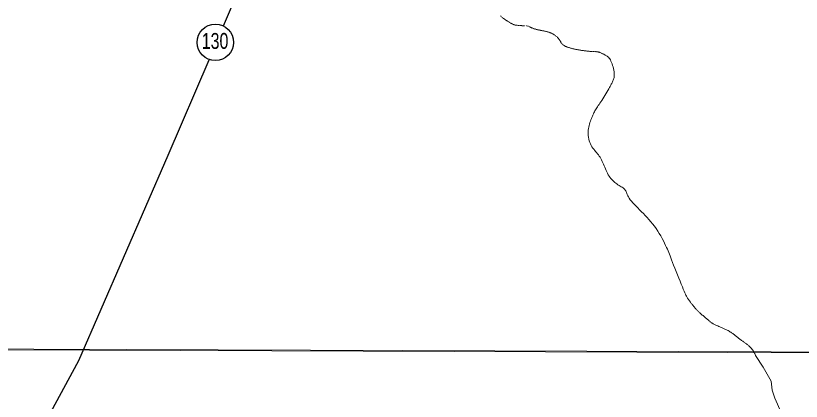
# Model space of a CAD drawing. Extents: x 553962 to 842807, y 8883888 to 9032388.
# Drawn here: x 600994 to 604455, y 8909688 to 8911389 of the extents above; entities that cross this region are included whole.
import ezdxf
from ezdxf.enums import TextEntityAlignment as Align

# ---------------------------------------------------------------- set-up
doc = ezdxf.new("R2010")
doc.units = 0
doc.header["$LTSCALE"] = 150
doc.layers.add('6', color=7, linetype='Continuous', lineweight=13)

msp = doc.modelspace()

# ---------------------------------------------------------------- linework, layer by layer
at = {"layer": '6'}
for p, q in [((603131, 8911387.2), (603129.6, 8911388.4)), ((603133.4, 8911385.2), (603132.3, 8911386.2)), ((603135.6, 8911383.3), (603134.6, 8911384.2)), ((603137.8, 8911381.3), (603136.7, 8911382.3)), ((603140, 8911379.3), (603138.9, 8911380.3)), ((603142.6, 8911377.2), (603141.3, 8911378.3)), ((603145.4, 8911374.9), (603144, 8911376.1)), ((603148.5, 8911372.6), (603147, 8911373.8)), ((603151.7, 8911370.4), (603150.1, 8911371.5)), ((603154.8, 8911368.4), (603153.2, 8911369.4)), ((603157.8, 8911366.6), (603156.3, 8911367.5)), ((603160.7, 8911364.9), (603159.2, 8911365.7)), ((603163.5, 8911363.3), (603162.1, 8911364.1)), ((603166.3, 8911361.7), (603164.9, 8911362.5)), ((603169, 8911360.1), (603167.6, 8911360.9)), ((603171.7, 8911358.5), (603170.3, 8911359.3)), ((603174.4, 8911356.9), (603173, 8911357.7)), ((603177, 8911355.3), (603175.7, 8911356.1)), ((603179.7, 8911353.8), (603178.3, 8911354.6)), ((603182.2, 8911352.4), (603180.9, 8911353.1)), ((603184.6, 8911351.1), (603183.4, 8911351.7)), ((603186.8, 8911350.1), (603185.8, 8911350.6)), ((603188.9, 8911349.3), (603187.9, 8911349.7)), ((603191, 8911348.7), (603190, 8911349)), ((603193.3, 8911348.2), (603192.2, 8911348.4)), ((603196, 8911347.7), (603194.6, 8911347.9)), ((603199.1, 8911347.2), (603197.5, 8911347.5)), ((603202.3, 8911346.8), (603200.7, 8911347)), ((603205.5, 8911346.4), (603203.9, 8911346.6)), ((603208.6, 8911346), (603207.1, 8911346.2)), ((603211.6, 8911345.7), (603210.1, 8911345.9)), ((603214.3, 8911345.5), (603213, 8911345.6)), ((603217, 8911345.3), (603215.6, 8911345.4)), ((603219.5, 8911345.2), (603218.2, 8911345.2)), ((603222, 8911345.1), (603220.8, 8911345.1)), ((603224.5, 8911345), (603223.2, 8911345.1)), ((603226.9, 8911345), (603225.7, 8911345)), ((603229.2, 8911345), (603228, 8911345)), ((603231.5, 8911345), (603230.3, 8911345)), ((603233.7, 8911344.9), (603232.6, 8911344.9)), ((603235.8, 8911344.9), (603234.8, 8911344.9)), ((603237.8, 8911344.9), (603236.8, 8911344.9)), ((603240.7, 8911344.8), (603239.7, 8911344.9)), ((603243.6, 8911344.6), (603242.6, 8911344.7)), ((603245.8, 8911344.2), (603244.7, 8911344.4)), ((603248, 8911343.7), (603246.9, 8911344)), ((603250.4, 8911343), (603249.2, 8911343.4)), ((603252.9, 8911342.1), (603251.6, 8911342.6)), ((603255.5, 8911341.1), (603254.2, 8911341.6)), ((603258.1, 8911339.9), (603256.8, 8911340.5)), ((603263.3, 8911338.7), (603259.4, 8911339.3)), ((603263.5, 8911337.3), (603262.1, 8911338)), ((603266.4, 8911336), (603265, 8911336.7)), ((603269.4, 8911334.6), (603267.9, 8911335.3)), ((603272.5, 8911333.3), (603271, 8911334)), ((603275.8, 8911332.1), (603274.1, 8911332.7)), ((603279.1, 8911330.9), (603277.4, 8911331.5)), ((603282.5, 8911329.9), (603280.8, 8911330.4)), ((603285.8, 8911329), (603284.2, 8911329.4)), ((603289.1, 8911328.2), (603287.5, 8911328.6)), ((603292.1, 8911327.5), (603290.6, 8911327.8)), ((603294.9, 8911326.9), (603293.5, 8911327.2)), ((603297.7, 8911326.3), (603296.3, 8911326.6)), ((603300.8, 8911325.7), (603299.2, 8911326)), ((603304.2, 8911325), (603302.5, 8911325.3)), ((603308.2, 8911324.2), (603306.2, 8911324.6)), ((603400, 8911266.3), (603398.8, 8911267.7)), ((603402.3, 8911263.8), (603401.2, 8911265)), ((603404.7, 8911261.5), (603403.5, 8911262.6)), ((603407.4, 8911259.2), (603406, 8911260.3)), ((603523.2, 8911231.6), (603521.3, 8911231.8)), ((603526.6, 8911231.3), (603524.9, 8911231.5)), ((603529.7, 8911231.1), (603528.2, 8911231.2)), ((603532.4, 8911231), (603531.1, 8911231.1)), ((603534.9, 8911230.9), (603533.7, 8911231)), ((603537.3, 8911230.9), (603536.1, 8911230.9)), ((603539.6, 8911230.9), (603538.5, 8911230.9)), ((603542.1, 8911230.8), (603540.8, 8911230.9)), ((603544.8, 8911230.7), (603543.4, 8911230.8)), ((603547.8, 8911230.5), (603546.2, 8911230.7)), ((603551.4, 8911230.2), (603549.6, 8911230.4)), ((603574.8, 8911223.6), (603573, 8911224.4)), ((603578.2, 8911222), (603576.5, 8911222.8)), ((603581.7, 8911220.4), (603580, 8911221.2)), ((604054.2, 8910038.5), (604052.7, 8910039.6)), ((604056.9, 8910036.4), (604055.5, 8910037.4)), ((604059.7, 8910034.4), (604058.2, 8910035.4)), ((574653.9, 8910009.3), (626625.7, 8909822.1))]:
    msp.add_line(p, q, dxfattribs=at)
msp.add_lwpolyline([(607600.8, 8920952.4), (596639.8, 8920989.8), (596608.8, 8909934.4), (607569.8, 8909894.9)], close=True, dxfattribs=at)
at = {"layer": '6', "lineweight": 25}
for points in [[(601910.1, 8911344.1), (602223.7, 8912077.8), (602313.4, 8912293.8), (602321.9, 8912321.1), (602252.1, 8912505.5), (602217.1, 8912579.8), (602219.3, 8912630.5)], [(601054.1, 8909463.7), (601272.1, 8909867.7), (601666.5, 8910774.3), (601846, 8911194.3)]]:
    msp.add_lwpolyline(points, dxfattribs=at)
at = {"layer": '6'}
for points in [[(603397.7, 8911269.3), (603396.5, 8911271), (603395.2, 8911273), (603393.8, 8911275.2), (603392.4, 8911277.6), (603390.8, 8911280.1), (603389.2, 8911282.7), (603387.4, 8911285.3), (603385.5, 8911287.9), (603383.5, 8911290.4), (603381.4, 8911292.9), (603379.1, 8911295.2), (603376.7, 8911297.3), (603374.3, 8911299.2), (603371.8, 8911301.1), (603369.3, 8911302.8), (603366.8, 8911304.4), (603364.4, 8911305.9), (603362, 8911307.3), (603359.8, 8911308.6), (603357.7, 8911309.8), (603355.6, 8911311), (603353.5, 8911312.1), (603351.4, 8911313.1), (603349.1, 8911314.1), (603346.8, 8911315), (603344.3, 8911315.9), (603341.6, 8911316.8), (603338.7, 8911317.6), (603335.7, 8911318.3), (603332.7, 8911319), (603329.6, 8911319.7), (603326.5, 8911320.4), (603323.5, 8911321), (603320.6, 8911321.6), (603317.8, 8911322.2), (603315.2, 8911322.7), (603312.7, 8911323.2), (603310.4, 8911323.7), (603308.2, 8911324.2)], [(603412.3, 8911255.9), (603410.6, 8911257), (603408.9, 8911258.1)], [(603519.3, 8911232), (603517.2, 8911232.3), (603515, 8911232.5), (603512.6, 8911232.8), (603510.1, 8911233.1), (603507.5, 8911233.4), (603504.8, 8911233.7), (603501.9, 8911234.1), (603498.9, 8911234.4), (603495.9, 8911234.8), (603492.8, 8911235.2), (603489.6, 8911235.7), (603486.4, 8911236.1), (603483.2, 8911236.6), (603479.9, 8911237.1), (603476.7, 8911237.7), (603473.5, 8911238.2), (603470.3, 8911238.8), (603467.3, 8911239.3), (603464.3, 8911239.9), (603461.5, 8911240.5), (603458.7, 8911241.1), (603456.1, 8911241.7), (603453.6, 8911242.3), (603451.1, 8911242.9), (603448.6, 8911243.5), (603446.1, 8911244.2), (603443.5, 8911244.8), (603440.8, 8911245.6), (603438.1, 8911246.3), (603435.2, 8911247.2), (603432.3, 8911248), (603429.4, 8911248.9), (603426.5, 8911249.8), (603423.8, 8911250.8), (603421.1, 8911251.7), (603418.6, 8911252.8), (603416.3, 8911253.8), (603414.2, 8911254.8), (603412.3, 8911255.9)], [(603571.2, 8911225.2), (603569.3, 8911226), (603567.5, 8911226.7), (603565.6, 8911227.4), (603563.6, 8911228), (603561.6, 8911228.6), (603559.5, 8911229), (603557.4, 8911229.4), (603555.4, 8911229.7), (603553.4, 8911230)], [(603618, 8911086.3), (603620.1, 8911090.4), (603622, 8911094.2), (603623.8, 8911097.9), (603625.3, 8911101.4), (603626.8, 8911104.9), (603628.2, 8911108.4), (603629.3, 8911112.1), (603630.3, 8911116), (603631, 8911120.2), (603631.4, 8911124.8), (603631.4, 8911129.9), (603631.1, 8911135.5), (603630.4, 8911141.8), (603629.3, 8911148.5), (603627.9, 8911155.6), (603626.2, 8911162.7), (603624.1, 8911169.8), (603621.9, 8911176.7), (603619.4, 8911183.1), (603616.7, 8911188.9), (603613.9, 8911194.1), (603611, 8911198.5), (603608.1, 8911202.2), (603605.1, 8911205.4), (603602.1, 8911208.1), (603599.3, 8911210.4), (603596.5, 8911212.3), (603593.9, 8911213.9), (603591.5, 8911215.4), (603589.3, 8911216.6), (603587.2, 8911217.7), (603585.3, 8911218.7), (603583.5, 8911219.6)], [(603517.6, 8910852.6), (603516.6, 8910860.4), (603516, 8910868.2), (603515.9, 8910875.9), (603516.4, 8910883.3), (603517.3, 8910890.6), (603518.6, 8910897.6), (603520.2, 8910904.3), (603522, 8910910.9), (603524, 8910917.2), (603526.1, 8910923.3), (603528.3, 8910929.2), (603530.5, 8910934.9), (603532.6, 8910940.3), (603534.8, 8910945.6), (603536.9, 8910950.7), (603539.1, 8910955.6), (603541.4, 8910960.3), (603543.8, 8910964.9), (603546.2, 8910969.4), (603548.7, 8910973.8), (603551.4, 8910978.2), (603554.3, 8910982.6), (603557.3, 8910987.2), (603560.5, 8910992.1), (603564, 8910997.2), (603567.7, 8911002.8), (603571.6, 8911008.9), (603575.9, 8911015.5), (603580.4, 8911022.6), (603585, 8911030), (603589.6, 8911037.5), (603594.1, 8911045), (603598.5, 8911052.3), (603602.6, 8911059.3), (603606.5, 8911065.8), (603609.9, 8911071.7), (603612.9, 8911077), (603615.6, 8911081.8), (603618, 8911086.3)], [(603657.1, 8910637.5), (603652.4, 8910640.4), (603647.5, 8910643.4), (603642.7, 8910646.6), (603638, 8910650), (603633.3, 8910653.6), (603628.7, 8910657.4), (603624.2, 8910661.6), (603620, 8910666), (603615.9, 8910670.8), (603612, 8910676), (603608.4, 8910681.6), (603605, 8910687.5), (603601.8, 8910693.7), (603598.7, 8910700.1), (603595.7, 8910706.7), (603592.9, 8910713.4), (603590, 8910720.2), (603587.2, 8910726.8), (603584.3, 8910733.4), (603581.4, 8910739.9), (603578.4, 8910746.3), (603575.3, 8910752.4), (603572.1, 8910758.4), (603568.7, 8910764.2), (603565.2, 8910769.8), (603561.4, 8910775.1), (603557.5, 8910780.1), (603553.3, 8910785), (603549.1, 8910789.8), (603544.9, 8910794.7), (603540.8, 8910799.7), (603536.8, 8910804.9), (603533, 8910810.5), (603529.4, 8910816.5), (603526.3, 8910823), (603523.5, 8910830), (603521.1, 8910837.3), (603519.2, 8910844.9), (603517.6, 8910852.6)], [(603865.2, 8910358.8), (603861.6, 8910366.9), (603857.5, 8910375.8), (603852.8, 8910385.4), (603847.6, 8910395.6), (603841.9, 8910406.2), (603835.8, 8910417.1), (603829.3, 8910428), (603822.5, 8910438.9), (603815.3, 8910449.7), (603807.8, 8910460), (603800.1, 8910470), (603792.2, 8910479.8), (603784.1, 8910489.2), (603775.9, 8910498.3), (603767.6, 8910507.2), (603759.3, 8910515.9), (603751.1, 8910524.4), (603742.8, 8910532.7), (603734.8, 8910540.8), (603727.1, 8910548.7), (603719.7, 8910556.3), (603712.9, 8910563.6), (603706.8, 8910570.6), (603701.4, 8910577.2), (603696.9, 8910583.4), (603693.4, 8910589.2), (603690.7, 8910594.5), (603688.5, 8910599.5), (603686.8, 8910604.1), (603685.3, 8910608.4), (603683.8, 8910612.4), (603682, 8910616.1), (603679.9, 8910619.6), (603677.2, 8910622.8), (603673.9, 8910625.9), (603670.2, 8910628.9), (603666.1, 8910631.8), (603661.7, 8910634.6), (603657.1, 8910637.5)], [(603978.6, 8910109.9), (603976.6, 8910112.4), (603974.6, 8910114.9), (603972.6, 8910117.3), (603970.6, 8910119.8), (603968.7, 8910122.2), (603966.9, 8910124.5), (603965.1, 8910126.8), (603963.5, 8910128.9), (603961.9, 8910130.9), (603960.5, 8910132.9), (603959.1, 8910134.8), (603957.8, 8910136.7), (603956.5, 8910138.8), (603955.1, 8910140.9), (603953.8, 8910143.2), (603952.3, 8910145.8), (603950.8, 8910148.6), (603949.1, 8910152), (603947.1, 8910155.9), (603944.8, 8910160.8), (603942.2, 8910166.6), (603939.1, 8910173.7), (603935.4, 8910182.2), (603931.2, 8910192.3), (603926.3, 8910204.1), (603920.9, 8910217.2), (603915.1, 8910231.3), (603909.2, 8910245.8), (603903.4, 8910260.5), (603897.7, 8910274.8), (603892.4, 8910288.2), (603887.7, 8910300.5), (603883.6, 8910311.2), (603880.1, 8910320.7), (603877, 8910329.1), (603874.1, 8910336.7), (603871.2, 8910344.1), (603868.3, 8910351.3), (603865.2, 8910358.8)], [(604051.2, 8910040.8), (604049.5, 8910042.2), (604047.8, 8910043.5), (604046, 8910045), (604044.1, 8910046.5), (604042.3, 8910048), (604040.4, 8910049.6), (604038.6, 8910051.2), (604036.8, 8910052.7), (604035, 8910054.3), (604033.3, 8910055.9), (604031.6, 8910057.4), (604029.9, 8910058.9), (604028.3, 8910060.4), (604026.7, 8910061.8), (604025.1, 8910063.2), (604023.6, 8910064.5), (604022.1, 8910065.8), (604020.5, 8910067.1), (604019, 8910068.4), (604017.3, 8910069.7), (604015.7, 8910071.1), (604013.9, 8910072.7), (604012, 8910074.3), (604010, 8910076), (604007.9, 8910077.9), (604005.8, 8910079.9), (604003.5, 8910082), (604001.3, 8910084.1), (603999, 8910086.3), (603996.8, 8910088.6), (603994.6, 8910090.9), (603992.5, 8910093.2), (603990.4, 8910095.5), (603988.4, 8910097.9), (603986.4, 8910100.2), (603984.5, 8910102.6), (603982.5, 8910105), (603980.6, 8910107.4), (603978.6, 8910109.9)], [(604137, 8909997.1), (604132.8, 8909999.4), (604128.1, 8910001.8), (604123.1, 8910004.2), (604117.9, 8910006.6), (604112.6, 8910009), (604107.2, 8910011.4), (604101.8, 8910013.8), (604096.7, 8910016), (604091.8, 8910018.2), (604087.2, 8910020.2), (604083.1, 8910022.1), (604079.2, 8910023.9), (604075.8, 8910025.6), (604072.6, 8910027.2), (604069.8, 8910028.6), (604067.2, 8910029.9), (604065, 8910031.2), (604063, 8910032.3), (604061.3, 8910033.4)], [(604253.8, 8909889.8), (604249.8, 8909898.4), (604246.1, 8909905.6), (604242.5, 8909911.6), (604239.1, 8909916.6), (604235.9, 8909920.7), (604232.8, 8909924.1), (604229.9, 8909927), (604227, 8909929.5), (604224.3, 8909931.9), (604221.6, 8909934.2), (604219, 8909936.4), (604216.4, 8909938.5), (604213.8, 8909940.6), (604211.2, 8909942.6), (604208.5, 8909944.5), (604205.9, 8909946.5), (604203.1, 8909948.5), (604200.3, 8909950.5), (604197.4, 8909952.5), (604194.5, 8909954.6), (604191.6, 8909956.7), (604188.6, 8909958.8), (604185.7, 8909961), (604182.7, 8909963.2), (604179.7, 8909965.5), (604176.7, 8909967.8), (604173.7, 8909970.1), (604170.8, 8909972.5), (604167.8, 8909974.9), (604164.9, 8909977.2), (604162.1, 8909979.5), (604159.2, 8909981.8), (604156.4, 8909984), (604153.6, 8909986.2), (604150.7, 8909988.4), (604147.6, 8909990.5), (604144.3, 8909992.7), (604140.8, 8909994.9), (604137, 8909997.1)], [(604366.2, 8909638.2), (604338, 8909702), (604326.5, 8909737.2), (604322.2, 8909776.3), (604317.2, 8909786.9), (604287.3, 8909838.8), (604253.8, 8909889.8)]]:
    msp.add_lwpolyline(points, dxfattribs=at)
at = {"layer": '6', "lineweight": 25}
msp.add_circle((601874.1, 8911271.4), 80.3, dxfattribs=at)

# ---------------------------------------------------------------- texts
at = {"layer": '6', "width": 0.75}
msp.add_text('130', height=70, dxfattribs=at).set_placement((601872.6, 8911242.7), align=Align.CENTER)

doc.saveas('drawing.dxf')
